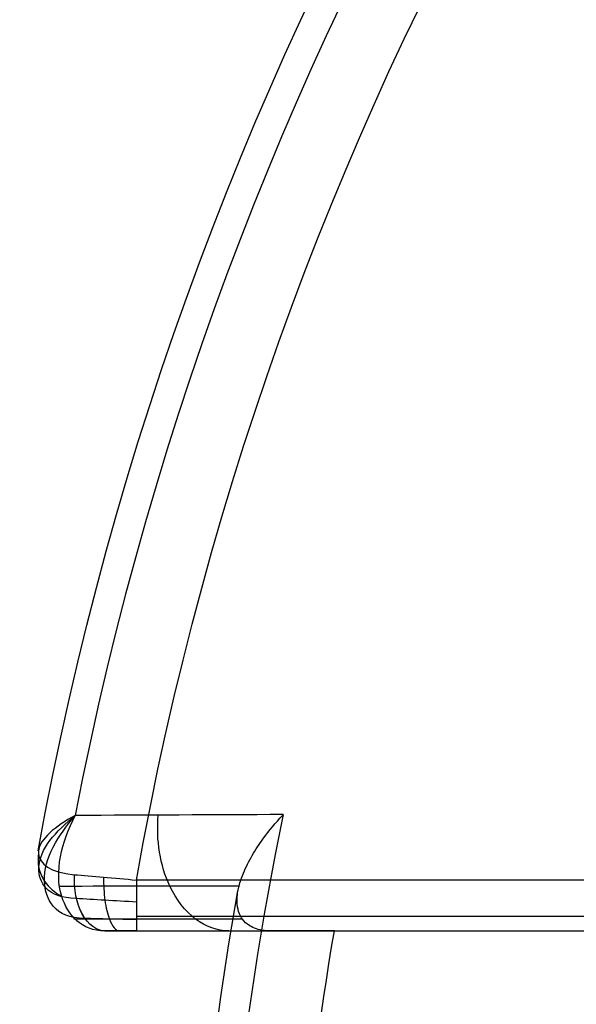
# Model space of a CAD drawing. Header units: millimetres. Extents: x 5411 to 5849, y 1719 to 2519.
# Tile 251 of 656: x 5808.951 to 5809.497, y 1749.446 to 1750.413. Entities that reach past the tile are written whole.
import ezdxf

# ---------------------------------------------------------------- set-up
doc = ezdxf.new("R2010")
doc.units = ezdxf.units.MM
doc.layers.add('Layer 01', color=7, linetype='Continuous', true_color=0x000000)

# ---------------------------------------------------------------- blocks, each defined once
blk = doc.blocks.new('Hanger v2')
at = {"layer": 'Layer 01', "color": 253, "true_color": 0xa0a0a0, "extrusion": (0, 0, -1)}
for centre in [(370, 0, -40), (370, 0, -25)]:
    blk.add_circle(centre, 4, dxfattribs=at)
blk.add_arc((370, 0, -10), 4, 0, 180, dxfattribs=at)
blk = doc.blocks.new('40X80 v5')
at = {"layer": 'Layer 01'}
blk.add_blockref('Hanger v2', (4369, 1480, -40), dxfattribs=at)

msp = doc.modelspace()

# ---------------------------------------------------------------- linework, layer by layer
at = {"layer": 'Layer 01', "color": 253, "true_color": 0xa0a0a0}
for p, q in [((5809.06572, 1749.53244, 1136.15607), (5815.48318, 1749.53244, 1136.15607)), ((5809.06572, 1749.53244, 1086.15607), (5815.48318, 1749.53244, 1086.15607)), ((5809.11103, 1749.51779, 1136.03531), (5815.43787, 1749.51779, 1136.03531)), ((5809.11103, 1749.51779, 1086.03531), (5815.43787, 1749.51779, 1086.03531))]:
    msp.add_line(p, q, dxfattribs=at)
at = {"layer": 'Layer 01', "color": 253, "true_color": 0xa0a0a0, "extrusion": (0, 0, -1)}
for centre, radius, start, end in [((-5812.27445, 1749, -1136.07071), 3.35858, 10.22742, 90), ((-5812.27445, 1749, -1086.07071), 3.35858, 10.22742, 90), ((-5812.27445, 1749, -1136.17071), 3.25858, 10.03477, 90), ((-5812.27445, 1749, -1086.17071), 3.25858, 10.03477, 90), ((-5812.27445, 1749, -1135.87071), 3.15858, 349.84198, 10.15802), ((-5812.27445, 1749, -1085.87071), 3.15858, 349.84198, 10.15802), ((-5812.27445, 1749, -1135.97071), 3.05858, 350.25333, 9.74667), ((-5812.27445, 1749, -1085.97071), 3.05858, 350.25333, 9.74667)]:
    msp.add_arc(centre, radius, start, end, dxfattribs=at)
at = {"layer": 'Layer 01', "color": 253, "true_color": 0xa0a0a0}
for centre, radius, start, end in [((5812.27445, 1749, 1136), 3.32929, 90, 169.07115), ((5812.27445, 1749, 1086), 3.32929, 90, 169.07115), ((5812.27445, 1749, 1135.8), 3.12929, 168.34681, 180), ((5812.27445, 1749, 1085.8), 3.12929, 168.34681, 180)]:
    msp.add_arc(centre, radius, start, end, dxfattribs=at)
at = {"layer": 'Layer 01', "color": 253, "true_color": 0xa0a0a0, "extrusion": (-0.795792, -1.45557e-14, -0.60557)}
msp.add_arc((-1749.56779, -2613.67165, -5310.77688), 0.05, 0, 96.05816, dxfattribs=at)
at = {"layer": 'Layer 01', "color": 253, "true_color": 0xa0a0a0, "extrusion": (-0.795792, -1.45115e-14, -0.60557)}
msp.add_arc((-1749.56779, -2653.46124, -5280.49836), 0.05, 0, 96.05816, dxfattribs=at)
at = {"layer": 'Layer 01', "color": 253, "true_color": 0xa0a0a0, "extrusion": (1, 0, 0)}
for centre in [(1749.56779, 1136.12071, 5809.06572), (1749.56779, 1086.12071, 5809.06572)]:
    msp.add_arc(centre, 0.05, 90, 180, dxfattribs=at)
at = {"layer": 'Layer 01', "color": 253, "true_color": 0xa0a0a0}
for points, knots in [([(5809.00649, 1749.54957, 1136.14733), (5808.97771, 1749.55035, 1136.12581), (5808.9585, 1749.58588, 1136.04972), (5808.98653, 1749.61538, 1136.01567), (5809.00555, 1749.6312, 1136)], [0, 0, 0, 0, 0.00454268, 0.01059959, 0.01059959, 0.01059959, 0.01059959]), ([(5809.00649, 1749.54957, 1086.14733), (5808.97771, 1749.55035, 1086.12581), (5808.9585, 1749.58588, 1086.04972), (5808.98653, 1749.61538, 1086.01567), (5809.00555, 1749.6312, 1086)], [0, 0, 0, 0, 0.00454268, 0.01059959, 0.01059959, 0.01059959, 0.01059959]), ([(5809.01475, 1749.53015, 1136.13647), (5808.98532, 1749.52992, 1136.11375), (5808.96409, 1749.57438, 1136.03991), (5808.9888, 1749.61115, 1136.01264), (5809.00555, 1749.6312, 1136)], [0, 0, 0, 0, 0.00454268, 0.01059959, 0.01059959, 0.01059959, 0.01059959]), ([(5809.01475, 1749.53015, 1086.13647), (5808.98532, 1749.52992, 1086.11375), (5808.96409, 1749.57438, 1086.03991), (5808.9888, 1749.61115, 1086.01264), (5809.00555, 1749.6312, 1086)], [0, 0, 0, 0, 0.00454268, 0.01059959, 0.01059959, 0.01059959, 0.01059959]), ([(5809.03468, 1749.51779, 1136.11028), (5809.01213, 1749.51779, 1136.09042), (5808.97929, 1749.55428, 1136.03432), (5808.99222, 1749.6048, 1136.00808), (5809.00555, 1749.6312, 1136)], [0, 0, 0, 0, 0.00454268, 0.01059959, 0.01059959, 0.01059959, 0.01059959]), ([(5809.03468, 1749.51779, 1086.11028), (5809.01213, 1749.51779, 1086.09042), (5808.97929, 1749.55428, 1086.03432), (5808.99222, 1749.6048, 1086.00808), (5809.00555, 1749.6312, 1086)], [0, 0, 0, 0, 0.00454268, 0.01059959, 0.01059959, 0.01059959, 0.01059959]), ([(5809.15654, 1749.51779, 1135.99067), (5809.14514, 1749.51779, 1135.97905), (5809.12239, 1749.5259, 1135.95586), (5809.09173, 1749.56511, 1135.9246), (5809.08482, 1749.60736, 1135.91756), (5809.08717, 1749.63154, 1135.91996)], [0, 0, 0, 0, 0.285714, 0.571429, 1, 1, 1, 1]), ([(5809.15654, 1749.51779, 1085.99067), (5809.14514, 1749.51779, 1085.97905), (5809.12239, 1749.5259, 1085.95586), (5809.09173, 1749.56511, 1085.9246), (5809.08482, 1749.60736, 1085.91756), (5809.08717, 1749.63154, 1085.91996)], [0, 0, 0, 0, 0.285714, 0.571429, 1, 1, 1, 1]), ([(5809.16537, 1749.55706, 1135.87071), (5809.16566, 1749.55866, 1135.86871), (5809.16601, 1749.56029, 1135.86674), (5809.16643, 1749.56193, 1135.86479), (5809.16747, 1749.56605, 1135.85989), (5809.16892, 1749.57029, 1135.85514), (5809.17069, 1749.57458, 1135.85055), (5809.17306, 1749.58034, 1135.84439), (5809.17603, 1749.58619, 1135.83853), (5809.17944, 1749.59203, 1135.83302), (5809.18272, 1749.59764, 1135.82772), (5809.18644, 1749.60329, 1135.82267), (5809.19055, 1749.60893, 1135.81792), (5809.19604, 1749.61646, 1135.81158), (5809.20221, 1749.62396, 1135.80575), (5809.20894, 1749.63129, 1135.80056), (5809.20918, 1749.63155, 1135.80037), (5809.20942, 1749.63181, 1135.80019), (5809.20966, 1749.63208, 1135.8)], [-0.1138601, -0.1138601, -0.1138601, -0.1138601, -0.1061191, -0.1061191, -0.1061191, -0.0865803, -0.0865803, -0.0865803, -0.0602976, -0.0602976, -0.0602976, -0.0350281, -0.0350281, -0.0350281, -0.0012111, -0.0012111, -0.0012111, 0, 0, 0, 0]), ([(5809.16537, 1749.55706, 1085.87071), (5809.16566, 1749.55866, 1085.86871), (5809.16601, 1749.56029, 1085.86674), (5809.16643, 1749.56193, 1085.86479), (5809.16747, 1749.56605, 1085.85989), (5809.16892, 1749.57029, 1085.85514), (5809.17069, 1749.57458, 1085.85055), (5809.17306, 1749.58034, 1085.84439), (5809.17603, 1749.58619, 1085.83853), (5809.17944, 1749.59203, 1085.83302), (5809.18272, 1749.59764, 1085.82772), (5809.18644, 1749.60329, 1085.82267), (5809.19055, 1749.60893, 1085.81792), (5809.19604, 1749.61646, 1085.81158), (5809.20221, 1749.62396, 1085.80575), (5809.20894, 1749.63129, 1085.80056), (5809.20918, 1749.63155, 1085.80037), (5809.20942, 1749.63181, 1085.80019), (5809.20966, 1749.63208, 1085.8)], [-0.1138601, -0.1138601, -0.1138601, -0.1138601, -0.1061191, -0.1061191, -0.1061191, -0.0865803, -0.0865803, -0.0865803, -0.0602976, -0.0602976, -0.0602976, -0.0350281, -0.0350281, -0.0350281, -0.0012111, -0.0012111, -0.0012111, 0, 0, 0, 0]), ([(5808.96959, 1749.59349, 1136.07786), (5808.96879, 1749.58896, 1136.07474), (5808.96902, 1749.57958, 1136.06827), (5808.97573, 1749.56398, 1136.05722), (5808.98547, 1749.55537, 1136.05065), (5808.99239, 1749.55165, 1136.04782)], [0, 0, 0, 0, 0.285714, 0.571429, 1, 1, 1, 1]), ([(5808.96959, 1749.59349, 1086.07786), (5808.96879, 1749.58896, 1086.07474), (5808.96902, 1749.57958, 1086.06827), (5808.97573, 1749.56398, 1086.05722), (5808.98547, 1749.55537, 1086.05065), (5808.99239, 1749.55165, 1086.04782)], [0, 0, 0, 0, 0.285714, 0.571429, 1, 1, 1, 1]), ([(5808.96961, 1749.59627, 1136.07071), (5808.96951, 1749.59534, 1136.07306), (5808.96943, 1749.58491, 1136.09989), (5808.98083, 1749.5751, 1136.13151), (5809.00457, 1749.57307, 1136.14985)], [-0.004985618, -0.004985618, -0.004985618, -0.004985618, -0.004542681, 0, 0, 0, 0]), ([(5808.96961, 1749.59627, 1086.07071), (5808.96951, 1749.59534, 1086.07306), (5808.96943, 1749.58491, 1086.09989), (5808.98083, 1749.5751, 1086.13151), (5809.00457, 1749.57307, 1086.14985)], [-0.004985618, -0.004985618, -0.004985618, -0.004985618, -0.004542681, 0, 0, 0, 0]), ([(5809.03348, 1749.57059, 1136.16532), (5809.03333, 1749.56285, 1136.16573), (5809.03422, 1749.54721, 1136.16308), (5809.03951, 1749.52483, 1136.1473), (5809.04565, 1749.51779, 1136.12903), (5809.04935, 1749.51779, 1136.11802)], [0, 0, 0, 0, 0.02468629, 0.04937257, 0.086402, 0.086402, 0.086402, 0.086402]), ([(5809.03348, 1749.57059, 1086.16532), (5809.03333, 1749.56285, 1086.16573), (5809.03422, 1749.54721, 1086.16308), (5809.03951, 1749.52483, 1086.1473), (5809.04565, 1749.51779, 1086.12903), (5809.04935, 1749.51779, 1086.11802)], [0, 0, 0, 0, 0.02468629, 0.04937257, 0.086402, 0.086402, 0.086402, 0.086402]), ([(5809.19809, 1749.51779, 1135.94991), (5809.1965, 1749.51779, 1135.9487), (5809.19494, 1749.51785, 1135.94743), (5809.19343, 1749.51797, 1135.94612), (5809.19272, 1749.51803, 1135.9455), (5809.19202, 1749.5181, 1135.94487), (5809.19133, 1749.51819, 1135.94423), (5809.18564, 1749.51888, 1135.93895), (5809.1808, 1749.52047, 1135.93308), (5809.17687, 1749.52287, 1135.92675), (5809.17389, 1749.52469, 1135.92196), (5809.1715, 1749.52693, 1135.91703), (5809.16965, 1749.5295, 1135.91206), (5809.16849, 1749.53112, 1135.90893), (5809.16754, 1749.53287, 1135.90579), (5809.16678, 1749.53473, 1135.90264), (5809.16566, 1749.53751, 1135.89796), (5809.16497, 1749.54051, 1135.89329), (5809.16466, 1749.54366, 1135.8887), (5809.16426, 1749.54781, 1135.88266), (5809.16453, 1749.55223, 1135.87675), (5809.16533, 1749.55679, 1135.87105), (5809.16534, 1749.55688, 1135.87094), (5809.16536, 1749.55697, 1135.87082), (5809.16537, 1749.55706, 1135.87071)], [0, 0, 0, 0, 0.0060153, 0.0060153, 0.0060153, 0.0088483, 0.0088483, 0.0088483, 0.0322464, 0.0322464, 0.0322464, 0.0499845, 0.0499845, 0.0499845, 0.0611494, 0.0611494, 0.0611494, 0.0778723, 0.0778723, 0.0778723, 0.0999379, 0.0999379, 0.0999379, 0.1003779, 0.1003779, 0.1003779, 0.1003779]), ([(5809.19809, 1749.51779, 1085.94991), (5809.1965, 1749.51779, 1085.9487), (5809.19494, 1749.51785, 1085.94743), (5809.19343, 1749.51797, 1085.94612), (5809.19272, 1749.51803, 1085.9455), (5809.19202, 1749.5181, 1085.94487), (5809.19133, 1749.51819, 1085.94423), (5809.18564, 1749.51888, 1085.93895), (5809.1808, 1749.52047, 1085.93308), (5809.17687, 1749.52287, 1085.92675), (5809.17389, 1749.52469, 1085.92196), (5809.1715, 1749.52693, 1085.91703), (5809.16965, 1749.5295, 1085.91206), (5809.16849, 1749.53112, 1085.90893), (5809.16754, 1749.53287, 1085.90579), (5809.16678, 1749.53473, 1085.90264), (5809.16566, 1749.53751, 1085.89796), (5809.16497, 1749.54051, 1085.89329), (5809.16466, 1749.54366, 1085.8887), (5809.16426, 1749.54781, 1085.88266), (5809.16453, 1749.55223, 1085.87675), (5809.16533, 1749.55679, 1085.87105), (5809.16534, 1749.55688, 1085.87094), (5809.16536, 1749.55697, 1085.87082), (5809.16537, 1749.55706, 1085.87071)], [0, 0, 0, 0, 0.0060153, 0.0060153, 0.0060153, 0.0088483, 0.0088483, 0.0088483, 0.0322464, 0.0322464, 0.0322464, 0.0499845, 0.0499845, 0.0499845, 0.0611494, 0.0611494, 0.0611494, 0.0778723, 0.0778723, 0.0778723, 0.0999379, 0.0999379, 0.0999379, 0.1003779, 0.1003779, 0.1003779, 0.1003779]), ([(5809.26002, 1749.51779, 1135.97071), (5809.24744, 1749.51779, 1135.97071), (5809.23264, 1749.51779, 1135.9678), (5809.21336, 1749.51779, 1135.95988), (5809.2052, 1749.51779, 1135.95532), (5809.19809, 1749.51779, 1135.94991)], [-0.06678602, -0.06678602, -0.06678602, -0.06678602, -0.02648332, -0.02648332, 0, 0, 0, 0]), ([(5809.26002, 1749.51779, 1085.97071), (5809.24744, 1749.51779, 1085.97071), (5809.23264, 1749.51779, 1085.9678), (5809.21336, 1749.51779, 1085.95988), (5809.2052, 1749.51779, 1085.95532), (5809.19809, 1749.51779, 1085.94991)], [-0.06678602, -0.06678602, -0.06678602, -0.06678602, -0.02648332, -0.02648332, 0, 0, 0, 0])]:
    msp.add_open_spline(points, degree=3, knots=knots, dxfattribs=at)
for points, degree in [([(5809.00555, 1749.6312, 1136), (5808.98581, 1749.62046, 1136.01734), (5808.97079, 1749.60806, 1136.04098), (5808.96961, 1749.59627, 1136.07071)], 3), ([(5809.00555, 1749.6312, 1086), (5808.98581, 1749.62046, 1086.01734), (5808.97079, 1749.60806, 1086.04098), (5808.96961, 1749.59627, 1086.07071)], 3), ([(5809.20966, 1749.63208, 1135.8), (5809.14158, 1749.63177, 1135.86662), (5809.07354, 1749.63147, 1135.93329), (5809.00555, 1749.6312, 1136)], 3), ([(5809.20966, 1749.63208, 1085.8), (5809.14158, 1749.63177, 1085.86662), (5809.07354, 1749.63147, 1085.93329), (5809.00555, 1749.6312, 1086)], 3), ([(5809.00457, 1749.57307, 1136.14985), (5809.022, 1749.57158, 1136.1633), (5809.04384, 1749.5697, 1136.17071), (5809.06572, 1749.56779, 1136.17071)], 3), ([(5809.00457, 1749.57307, 1086.14985), (5809.022, 1749.57158, 1086.1633), (5809.04384, 1749.5697, 1086.17071), (5809.06572, 1749.56779, 1086.17071)], 3), ([(5809.16643, 1749.56193, 1135.86479), (5809.10759, 1749.5618, 1135.92257), (5809.04879, 1749.56169, 1135.98038), (5808.99, 1749.56157, 1136.03822)], 3), ([(5809.16643, 1749.56193, 1085.86479), (5809.10759, 1749.5618, 1085.92257), (5809.04879, 1749.56169, 1085.98038), (5808.99, 1749.56157, 1086.03822)], 3), ([(5815.48318, 1749.56779, 1136.17071), (5812.27445, 1749.56779, 1136.17071), (5809.06572, 1749.56779, 1136.17071)], 2), ([(5815.48318, 1749.56779, 1086.17071), (5812.27445, 1749.56779, 1086.17071), (5809.06572, 1749.56779, 1086.17071)], 2), ([(5809.06572, 1749.5461, 1136.16576), (5809.04491, 1749.54733, 1136.16635), (5809.02369, 1749.54857, 1136.15993), (5809.00649, 1749.54957, 1136.14733)], 3), ([(5809.06572, 1749.5461, 1086.16576), (5809.04491, 1749.54733, 1086.16635), (5809.02369, 1749.54857, 1086.15993), (5809.00649, 1749.54957, 1086.14733)], 3), ([(5809.16981, 1749.5295, 1135.91191), (5809.11464, 1749.52947, 1135.96608), (5809.05949, 1749.52944, 1136.02028), (5809.00437, 1749.52941, 1136.07451)], 3), ([(5809.16981, 1749.5295, 1085.91191), (5809.11464, 1749.52947, 1085.96608), (5809.05949, 1749.52944, 1086.02028), (5809.00437, 1749.52941, 1086.07451)], 3), ([(5809.06572, 1749.5287, 1136.15189), (5809.0479, 1749.52921, 1136.15253), (5809.02963, 1749.52973, 1136.14719), (5809.01475, 1749.53015, 1136.13647)], 3), ([(5809.06572, 1749.5287, 1086.15189), (5809.0479, 1749.52921, 1086.15253), (5809.02963, 1749.52973, 1086.14719), (5809.01475, 1749.53015, 1086.13647)], 3), ([(5809.06572, 1749.51779, 1136.12071), (5809.05461, 1749.51779, 1136.12071), (5809.04353, 1749.51779, 1136.11701), (5809.03468, 1749.51779, 1136.11028)], 3), ([(5809.03468, 1749.51779, 1136.11028), (5809.08207, 1749.51779, 1136.06374), (5809.12946, 1749.51779, 1136.01721), (5809.17688, 1749.51779, 1135.97071)], 3), ([(5809.06572, 1749.51779, 1086.12071), (5809.05461, 1749.51779, 1086.12071), (5809.04353, 1749.51779, 1086.11701), (5809.03468, 1749.51779, 1086.11028)], 3), ([(5809.03468, 1749.51779, 1086.11028), (5809.08207, 1749.51779, 1086.06374), (5809.12946, 1749.51779, 1086.01721), (5809.17688, 1749.51779, 1085.97071)], 3), ([(5809.06572, 1749.51779, 1136.12071), (5812.27445, 1749.51779, 1136.12071), (5815.48318, 1749.51779, 1136.12071)], 2), ([(5809.06572, 1749.51779, 1086.12071), (5812.27445, 1749.51779, 1086.12071), (5815.48318, 1749.51779, 1086.12071)], 2), ([(5809.17688, 1749.51779, 1135.97071), (5809.18395, 1749.51779, 1135.96378), (5809.19102, 1749.51779, 1135.95684), (5809.19809, 1749.51779, 1135.94991)], 3), ([(5809.17688, 1749.51779, 1085.97071), (5809.18395, 1749.51779, 1085.96378), (5809.19102, 1749.51779, 1085.95684), (5809.19809, 1749.51779, 1085.94991)], 3), ([(5809.26002, 1749.51779, 1135.97071), (5812.27445, 1749.51779, 1135.97071), (5815.28888, 1749.51779, 1135.97071)], 2), ([(5809.26002, 1749.51779, 1085.97071), (5812.27445, 1749.51779, 1085.97071), (5815.28888, 1749.51779, 1085.97071)], 2)]:
    msp.add_open_spline(points, degree=degree, dxfattribs=at)

# ---------------------------------------------------------------- block references
at = {"layer": 'Layer 01', "rotation": 89.99999999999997}
msp.add_blockref('40X80 v5', (7292.27445, -2250, 1120), dxfattribs=at)

doc.saveas('drawing.dxf')
